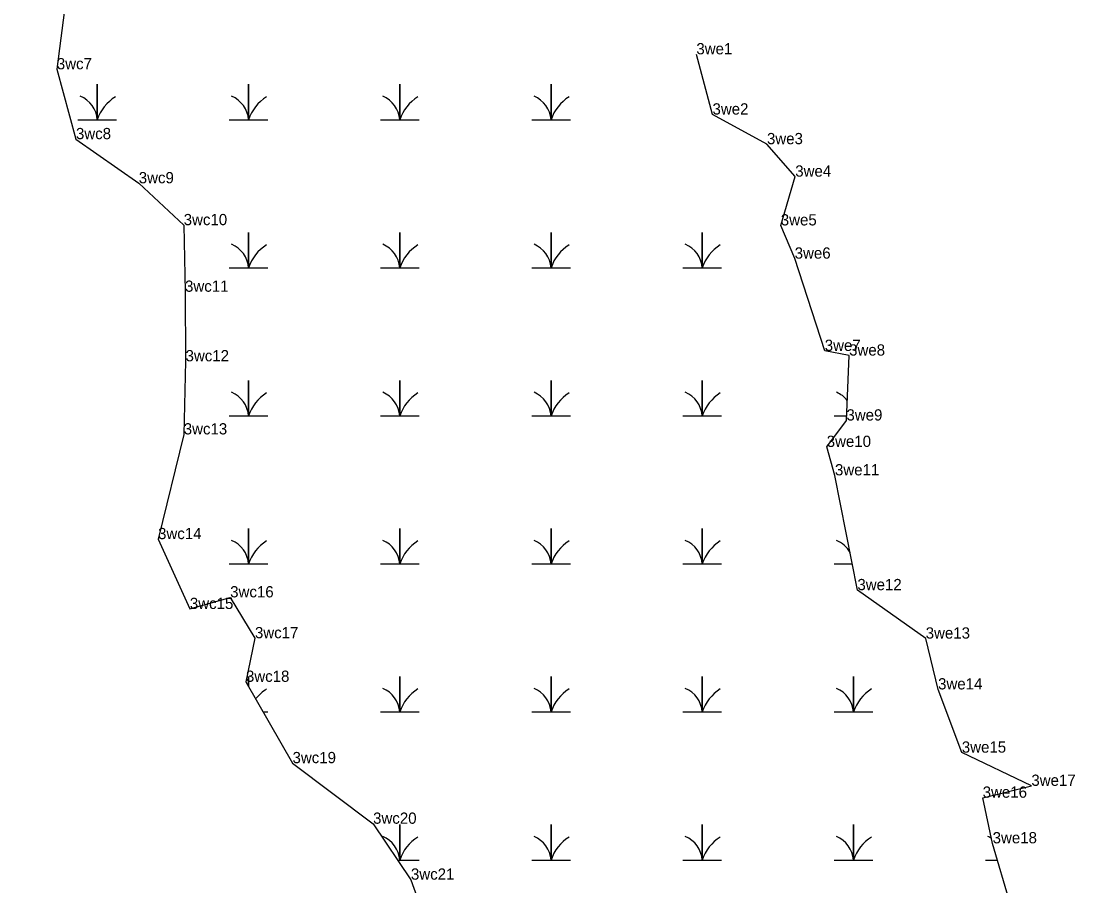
# Model space of a CAD drawing. Extents: x 2072529 to 2268796, y 436423 to 470397.
# Drawn here: x 2095868.8 to 2096337.4, y 459638.4 to 460022.8 of the extents above; entities that cross this region are included whole.
import ezdxf

# ---------------------------------------------------------------- set-up
doc = ezdxf.new("R2010")
doc.units = 0
for name, color, linetype in [('Exist Environmental Wetland Boundary', 7, 'Continuous'), ('Exist Environmental Wetland Boundary Cogo Comment', 7, 'Continuous'), ('Exist Environmental Wetland Boundary Cogo Point CELL', 7, 'Continuous'), ('Exist Hydro Swamp or Marsh', 7, 'Continuous')]:
    doc.layers.add(name, color=color, linetype=linetype)

msp = doc.modelspace()

# ---------------------------------------------------------------- linework, layer by layer
at = {"layer": 'Exist Environmental Wetland Boundary'}
for points in [[(2095876.91, 460225.42), (2095887.83, 460200.72), (2095868.78, 460156.45), (2095892.44, 460129.79), (2095891.27, 460089.76), (2095893.86, 460050.6), (2095888.69, 460032.58), (2095884.68, 460001.36), (2095893.18, 459970.3), (2095921.11, 459950.7), (2095941.09, 459932.07), (2095941.68, 459902.47), (2095941.92, 459871.57), (2095941.11, 459839.07), (2095929.69, 459792.52), (2095943.83, 459761.48), (2095961.76, 459766.64), (2095972.77, 459748.48), (2095968.77, 459729.1), (2095989.48, 459692.95), (2096025.31, 459666.02), (2096042.14, 459641.16), (2096049.42, 459621.02)], [(2096226.15, 459876.19), (2096212.78, 459917.2), (2096206.6, 459931.97), (2096213.03, 459953.65), (2096200.45, 459968.07), (2096176.23, 459981.26), (2096169.06, 460008.01)], [(2096308.65, 459630.63), (2096300.8, 459657.32), (2096296.38, 459677.6), (2096318.02, 459682.87), (2096287.1, 459697.63), (2096276.55, 459725.73), (2096271.03, 459748.33), (2096240.66, 459769.84), (2096230.69, 459820.87), (2096227.02, 459833.51), (2096235.79, 459845.25), (2096236.98, 459874.12), (2096226.15, 459876.19)]]:
    msp.add_lwpolyline(points, dxfattribs=at)
at = {"layer": 'Exist Environmental Wetland Boundary Cogo Point CELL'}
for p, q in [((2096169.06, 460008.01), (2096169.06, 460008.01)), ((2095884.68, 460001.36), (2095884.68, 460001.36)), ((2096176.23, 459981.26), (2096176.23, 459981.26)), ((2095893.18, 459970.3), (2095893.18, 459970.3)), ((2096200.45, 459968.07), (2096200.45, 459968.07)), ((2095921.11, 459950.7), (2095921.11, 459950.7)), ((2096213.03, 459953.65), (2096213.03, 459953.65)), ((2095941.09, 459932.07), (2095941.09, 459932.07)), ((2096206.6, 459931.97), (2096206.6, 459931.97)), ((2096212.78, 459917.2), (2096212.78, 459917.2)), ((2095941.68, 459902.47), (2095941.68, 459902.47)), ((2096226.15, 459876.19), (2096226.15, 459876.19)), ((2095941.92, 459871.57), (2095941.92, 459871.57)), ((2096236.98, 459874.12), (2096236.98, 459874.12)), ((2096235.79, 459845.25), (2096235.79, 459845.25)), ((2095941.11, 459839.07), (2095941.11, 459839.07)), ((2096227.02, 459833.51), (2096227.02, 459833.51)), ((2096230.69, 459820.87), (2096230.69, 459820.87)), ((2095929.69, 459792.52), (2095929.69, 459792.52)), ((2096240.66, 459769.84), (2096240.66, 459769.84)), ((2095961.76, 459766.64), (2095961.76, 459766.64)), ((2095943.83, 459761.48), (2095943.83, 459761.48)), ((2095972.77, 459748.48), (2095972.77, 459748.48)), ((2096271.03, 459748.33), (2096271.03, 459748.33)), ((2095968.77, 459729.1), (2095968.77, 459729.1)), ((2096276.55, 459725.73), (2096276.55, 459725.73)), ((2096287.1, 459697.63), (2096287.1, 459697.63)), ((2095989.48, 459692.95), (2095989.48, 459692.95)), ((2096318.02, 459682.87), (2096318.02, 459682.87)), ((2096296.38, 459677.6), (2096296.38, 459677.6)), ((2096025.31, 459666.02), (2096025.31, 459666.02)), ((2096300.8, 459657.32), (2096300.8, 459657.32)), ((2096042.14, 459641.16), (2096042.14, 459641.16))]:
    msp.add_line(p, q, dxfattribs=at)
at = {"layer": 'Exist Hydro Swamp or Marsh'}
for points in [[(2095894.07, 459978.91), (2095902.67, 459978.91), (2095902.67, 459994.69), (2095902.67, 459978.91), (2095911.27, 459978.91)], [(2095961.32, 459978.91), (2095969.92, 459978.91), (2095969.92, 459994.69), (2095969.92, 459978.91), (2095978.52, 459978.91)], [(2096028.57, 459978.91), (2096037.17, 459978.91), (2096037.17, 459994.69), (2096037.17, 459978.91), (2096045.77, 459978.91)], [(2096095.82, 459978.91), (2096104.42, 459978.91), (2096104.42, 459994.69), (2096104.42, 459978.91), (2096113.02, 459978.91)], [(2095961.32, 459913.11), (2095969.92, 459913.11), (2095969.92, 459928.89), (2095969.92, 459913.11), (2095978.52, 459913.11)], [(2096028.57, 459913.11), (2096037.17, 459913.11), (2096037.17, 459928.89), (2096037.17, 459913.11), (2096045.77, 459913.11)], [(2096095.82, 459913.11), (2096104.42, 459913.11), (2096104.42, 459928.89), (2096104.42, 459913.11), (2096113.02, 459913.11)], [(2096163.07, 459913.11), (2096171.67, 459913.11), (2096171.67, 459928.89), (2096171.67, 459913.11), (2096180.27, 459913.11)], [(2095961.32, 459847.31), (2095969.92, 459847.31), (2095969.92, 459863.09), (2095969.92, 459847.31), (2095978.52, 459847.31)], [(2096028.57, 459847.31), (2096037.17, 459847.31), (2096037.17, 459863.09), (2096037.17, 459847.31), (2096045.77, 459847.31)], [(2096095.82, 459847.31), (2096104.42, 459847.31), (2096104.42, 459863.09), (2096104.42, 459847.31), (2096113.02, 459847.31)], [(2096163.07, 459847.31), (2096171.67, 459847.31), (2096171.67, 459863.09), (2096171.67, 459847.31), (2096180.27, 459847.31)], [(2096230.32, 459847.31), (2096235.87, 459847.31)], [(2095961.32, 459781.51), (2095969.92, 459781.51), (2095969.92, 459797.29), (2095969.92, 459781.51), (2095978.52, 459781.51)], [(2096028.57, 459781.51), (2096037.17, 459781.51), (2096037.17, 459797.29), (2096037.17, 459781.51), (2096045.77, 459781.51)], [(2096095.82, 459781.51), (2096104.42, 459781.51), (2096104.42, 459797.29), (2096104.42, 459781.51), (2096113.02, 459781.51)], [(2096163.07, 459781.51), (2096171.67, 459781.51), (2096171.67, 459797.29), (2096171.67, 459781.51), (2096180.27, 459781.51)], [(2096230.32, 459781.51), (2096238.38, 459781.51)], [(2095969.92, 459727.08), (2095969.92, 459731.49), (2095969.92, 459727.08)], [(2096028.57, 459715.71), (2096037.17, 459715.71), (2096037.17, 459731.49), (2096037.17, 459715.71), (2096045.77, 459715.71)], [(2096095.82, 459715.71), (2096104.42, 459715.71), (2096104.42, 459731.49), (2096104.42, 459715.71), (2096113.02, 459715.71)], [(2096163.07, 459715.71), (2096171.67, 459715.71), (2096171.67, 459731.49), (2096171.67, 459715.71), (2096180.27, 459715.71)], [(2096230.32, 459715.71), (2096238.92, 459715.71), (2096238.92, 459731.49), (2096238.92, 459715.71), (2096247.52, 459715.71)], [(2095976.44, 459715.71), (2095978.52, 459715.71)], [(2096036.22, 459649.91), (2096037.17, 459649.91), (2096037.17, 459665.69), (2096037.17, 459649.91), (2096045.77, 459649.91)], [(2096095.82, 459649.91), (2096104.42, 459649.91), (2096104.42, 459665.69), (2096104.42, 459649.91), (2096113.02, 459649.91)], [(2096163.07, 459649.91), (2096171.67, 459649.91), (2096171.67, 459665.69), (2096171.67, 459649.91), (2096180.27, 459649.91)], [(2096230.32, 459649.91), (2096238.92, 459649.91), (2096238.92, 459665.69), (2096238.92, 459649.91), (2096247.52, 459649.91)], [(2096297.57, 459649.91), (2096302.98, 459649.91)]]:
    msp.add_lwpolyline(points, dxfattribs=at)
for centre, radius, start, end in [((2095890.41, 459978.02), 12.3, 4.1403, 67.535), ((2095920.91, 459972.85), 19.22, 122.1274, 161.6222), ((2095957.66, 459978.02), 12.3, 4.1403, 67.535), ((2095988.16, 459972.85), 19.22, 122.1274, 161.6222), ((2096024.91, 459978.02), 12.3, 4.1403, 67.535), ((2096055.41, 459972.85), 19.22, 122.1274, 161.6222), ((2096092.16, 459978.02), 12.3, 4.1403, 67.535), ((2096122.66, 459972.85), 19.22, 122.1274, 161.6222), ((2095957.66, 459912.22), 12.3, 4.1403, 67.535), ((2095988.16, 459907.05), 19.22, 122.1274, 161.6222), ((2096024.91, 459912.22), 12.3, 4.1403, 67.535), ((2096055.41, 459907.05), 19.22, 122.1274, 161.6222), ((2096092.16, 459912.22), 12.3, 4.1403, 67.535), ((2096122.66, 459907.05), 19.22, 122.1274, 161.6222), ((2096159.41, 459912.22), 12.3, 4.1403, 67.535), ((2096189.91, 459907.05), 19.22, 122.1274, 161.6222), ((2095957.66, 459846.42), 12.3, 4.1403, 67.535), ((2095988.16, 459841.25), 19.22, 122.1274, 161.6222), ((2096024.91, 459846.42), 12.3, 4.1403, 67.535), ((2096055.41, 459841.25), 19.22, 122.1274, 161.6222), ((2096092.16, 459846.42), 12.3, 4.1403, 67.535), ((2096122.66, 459841.25), 19.22, 122.1274, 161.6222), ((2096159.41, 459846.42), 12.3, 4.1403, 67.535), ((2096189.91, 459841.25), 19.22, 122.1274, 161.6222), ((2096226.66, 459846.42), 12.3, 39.3951, 67.535), ((2095957.66, 459780.62), 12.3, 4.1403, 67.535), ((2095988.16, 459775.45), 19.22, 122.1274, 161.6222), ((2096024.91, 459780.62), 12.3, 4.1403, 67.535), ((2096055.41, 459775.45), 19.22, 122.1274, 161.6222), ((2096092.16, 459780.62), 12.3, 4.1403, 67.535), ((2096122.66, 459775.45), 19.22, 122.1274, 161.6222), ((2096159.41, 459780.62), 12.3, 4.1403, 67.535), ((2096189.91, 459775.45), 19.22, 122.1274, 161.6222), ((2096226.66, 459780.62), 12.3, 29.3321, 67.535), ((2095988.16, 459709.65), 19.22, 122.1274, 141.687), ((2096024.91, 459714.82), 12.3, 4.1403, 67.535), ((2096055.41, 459709.65), 19.22, 122.1274, 161.6222), ((2096092.16, 459714.82), 12.3, 4.1403, 67.535), ((2096122.66, 459709.65), 19.22, 122.1274, 161.6222), ((2096159.41, 459714.82), 12.3, 4.1403, 67.535), ((2096189.91, 459709.65), 19.22, 122.1274, 161.6222), ((2096226.66, 459714.82), 12.3, 4.1403, 67.535), ((2096257.16, 459709.65), 19.22, 122.1274, 161.6222), ((2096024.91, 459649.02), 12.3, 4.1403, 67.535), ((2096055.41, 459643.85), 19.22, 122.1274, 161.6222), ((2096092.16, 459649.02), 12.3, 4.1403, 67.535), ((2096122.66, 459643.85), 19.22, 122.1274, 161.6222), ((2096159.41, 459649.02), 12.3, 4.1403, 67.535), ((2096189.91, 459643.85), 19.22, 122.1274, 161.6222), ((2096226.66, 459649.02), 12.3, 4.1403, 67.535), ((2096257.16, 459643.85), 19.22, 122.1274, 161.6222), ((2096293.91, 459649.02), 12.3, 58.545, 67.535)]:
    msp.add_arc(centre, radius, start, end, dxfattribs=at)

# ---------------------------------------------------------------- texts
at = {"layer": 'Exist Environmental Wetland Boundary Cogo Comment'}
for s, p in [('3we1', (2096169.06, 460008.01)), ('3wc7', (2095884.68, 460001.36)), ('3we2', (2096176.23, 459981.26)), ('3wc8', (2095893.18, 459970.3)), ('3we3', (2096200.45, 459968.07)), ('3wc9', (2095921.11, 459950.7)), ('3we4', (2096213.03, 459953.65)), ('3wc10', (2095941.09, 459932.07)), ('3we5', (2096206.6, 459931.97)), ('3we6', (2096212.78, 459917.2)), ('3wc11', (2095941.68, 459902.47)), ('3we7', (2096226.15, 459876.19)), ('3wc12', (2095941.92, 459871.57)), ('3we8', (2096236.98, 459874.12)), ('3we9', (2096235.79, 459845.25)), ('3wc13', (2095941.11, 459839.07)), ('3we10', (2096227.02, 459833.51)), ('3we11', (2096230.69, 459820.87)), ('3wc14', (2095929.69, 459792.52)), ('3wc16', (2095961.76, 459766.64)), ('3we12', (2096240.66, 459769.84)), ('3wc15', (2095943.83, 459761.48)), ('3wc17', (2095972.77, 459748.48)), ('3we13', (2096271.03, 459748.33)), ('3wc18', (2095968.77, 459729.1)), ('3we14', (2096276.55, 459725.73)), ('3we15', (2096287.1, 459697.63)), ('3wc19', (2095989.48, 459692.95)), ('3we17', (2096318.02, 459682.87)), ('3we16', (2096296.38, 459677.6)), ('3wc20', (2096025.31, 459666.02)), ('3we18', (2096300.8, 459657.32)), ('3wc21', (2096042.14, 459641.16))]:
    msp.add_text(s, height=5, dxfattribs=at).set_placement(p)

doc.saveas('drawing.dxf')
